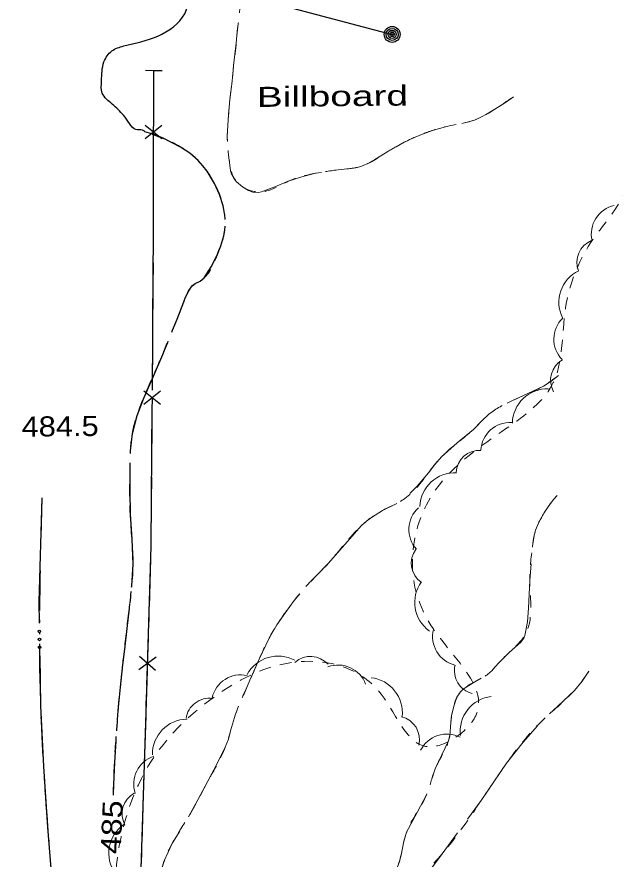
# Model space of a CAD drawing. Extents: x 2362213 to 2366494, y 6968794 to 6978110.
# Drawn here: x 2364576.1 to 2364719.3, y 6972789.5 to 6972991.1 of the extents above; entities that cross this region are included whole.
import ezdxf
from ezdxf.enums import TextEntityAlignment as Align

# ---------------------------------------------------------------- set-up
doc = ezdxf.new("R2010")
doc.units = 0
doc.header["$LTSCALE"] = 1.9
for name, pattern in [('DASH_DOUBLE_DOT', [9.2, 5, -1.2, 0.3, -1.2, 0.3, -1.2]), ('LONG_DASH_SHORT_DASH', [9.9, 6, -1.2, 1.5, -1.2]), ('SHORT_DASHED', [2.7, 1.5, -1.2])]:
    doc.linetypes.add(name, pattern=pattern)
for name, color, linetype, lineweight in [('17', 7, 'Continuous', 25), ('21', 7, 'Continuous', 25), ('25', 7, 'Continuous', 25), ('29', 7, 'Continuous', 13), ('31', 7, 'Continuous', 25), ('32', 7, 'Continuous', 25), ('35', 7, 'Continuous', 13), ('36', 7, 'Continuous', 13)]:
    doc.layers.add(name, color=color, linetype=linetype, lineweight=lineweight)

msp = doc.modelspace()

# ---------------------------------------------------------------- linework, layer by layer
at = {"layer": '17'}
for p, q in [((2364608.881, 6972965.344), (2364608.897, 6972978.374)), ((2364610.854, 6972961.941), (2364606.852, 6972965.144)), ((2364610.853, 6972965.142), (2364606.853, 6972961.943)), ((2364610.539, 6972901.526), (2364606.518, 6972898.358)), ((2364610.52, 6972898.326), (2364606.538, 6972901.558)), ((2364609.455, 6972837.893), (2364605.354, 6972834.824)), ((2364609.355, 6972834.702), (2364605.454, 6972838.015)), ((2364605.528, 6972774.592), (2364607.376, 6972834.563))]:
    msp.add_line(p, q, dxfattribs=at)
at = {"layer": '17', "linetype": 'LONG_DASH_SHORT_DASH'}
msp.add_lwpolyline([(2364604.945, 6972755.996), (2364608.302, 6972864.463), (2364608.858, 6972940.451), (2364608.897, 6972978.374)], dxfattribs=at)
at = {"layer": '17'}
for points in [[(2364606.896, 6972978.375), (2364608.898, 6972978.334), (2364610.898, 6972978.293)], [(2364608.577, 6972901.748), (2364608.858, 6972940.451), (2364608.876, 6972961.742)], [(2364607.492, 6972838.165), (2364608.302, 6972864.463), (2364608.551, 6972898.147)]]:
    msp.add_lwpolyline(points, dxfattribs=at)
at = {"layer": '21'}
msp.add_line((2364628.892, 6972996.765), (2364665.968, 6972986.938), dxfattribs=at)
for radius in [1.9, 1.442, 0.973, 0.539, 0.192]:
    msp.add_circle((2364665.968, 6972986.938), radius, dxfattribs=at)
at = {"layer": '25'}
for points in [[(2364582.101, 6972876.024), (2364581.398, 6972851.116), (2364581.476, 6972846.036)], [(2364581.601, 6972838.198), (2364581.785, 6972826.228), (2364582.543, 6972811.706), (2364583.5, 6972797.193), (2364584.95, 6972778.306)]]:
    msp.add_lwpolyline(points, dxfattribs=at)
for centre in [(2364581.51, 6972844.035), (2364581.539, 6972842.115), (2364581.569, 6972840.195)]:
    msp.add_circle(centre, 0.3, dxfattribs=at)
at = {"layer": '25', "linetype": 'DASH_DOUBLE_DOT'}
msp.add_spline([(2364582.101, 6972876.024), (2364581.785, 6972826.228), (2364583.5, 6972797.193), (2364586.856, 6972755.813)], degree=3, dxfattribs=at)
at = {"layer": '29'}
for centre, radius, start, end in [((2364720.669, 6972939.134), 7.032, 102.7064, 192.7064), ((2364715.795, 6972932.392), 5.619, 111.80729, 201.80729), ((2364714.317, 6972922.795), 8.434, 116.07207, 206.07207), ((2364711.702, 6972913.982), 7.032, 134.10996, 224.10996), ((2364709.506, 6972904.164), 5.619, 119.50678, 209.50678), ((2364703.166, 6972893.688), 8.434, 88.63, 178.63), ((2364694.209, 6972887.017), 7.032, 86.93017, 176.93017), ((2364686.87, 6972881.762), 5.619, 86.93017, 176.93017), ((2364681.03, 6972873.593), 8.434, 87.51993, 177.51993), ((2364676.996, 6972868.415), 7.032, 132.109, 222.109), ((2364676.165, 6972860.38), 5.619, 144.27982, 234.27982), ((2364679.807, 6972850.978), 8.434, 144.27982, 234.27982), ((2364682.671, 6972842.821), 7.032, 166.2858, 256.2858), ((2364638.657, 6972829.701), 8.434, 61.52333, 151.52333), ((2364646.435, 6972832.426), 5.619, 41.65534, 131.65534), ((2364653.01, 6972828.956), 7.032, 20.1759, 110.1759), ((2364686.48, 6972834.638), 5.619, 166.2858, 256.2858), ((2364629.729, 6972826.602), 7.032, 77.18535, 167.18535), ((2364659.983, 6972824.56), 8.434, 353.74176, 83.74176), ((2364690.676, 6972820.088), 8.434, 96.81896, 186.81896), ((2364622.201, 6972822.42), 5.619, 82.22406, 172.22406), ((2364616.993, 6972814.598), 8.434, 90.86246, 180.86246), ((2364666.88, 6972818.156), 5.619, 346.37189, 76.37189), ((2364679.063, 6972812.429), 7.032, 63.20282, 153.20282), ((2364611.135, 6972807.483), 7.032, 108.56948, 198.56948), ((2364606.918, 6972800.362), 5.619, 118.44168, 208.44168), ((2364606.57, 6972790.926), 8.434, 125.13536, 215.13536)]:
    msp.add_arc(centre, radius, start, end, dxfattribs=at)
at = {"layer": '29', "linetype": 'SHORT_DASHED'}
msp.add_spline([(2364601.05, 6972756.458), (2364599.977, 6972788.251), (2364608.381, 6972813.072), (2364624.698, 6972829.287), (2364642.258, 6972836.636), (2364662.512, 6972830.017), (2364674.393, 6972816.451), (2364685.962, 6972823.86), (2364674.342, 6972846.99), (2364675.578, 6972876.785), (2364692.215, 6972891.883), (2364704.288, 6972903.099), (2364707.474, 6972921.45), (2364713.466, 6972937.007), (2364722.22, 6972950.312), (2364730.777, 6972972.705), (2364752.072, 6972972.247), (2364772.847, 6972975.995), (2364780.922, 6972976.642), (2364773.1, 6972991.448), (2364750.938, 6973024.179), (2364772.633, 6973059.387), (2364809.39, 6973078.898), (2364851.411, 6973107.339), (2364894.464, 6973132.35), (2364912.923, 6973146.208), (2364939.902, 6973165.486), (2364968.239, 6973190.047), (2364981.633, 6973201.164), (2365001.511, 6973220.384), (2365034.688, 6973247.201)], degree=3, dxfattribs=at)
at = {"layer": '31'}
msp.add_spline([(2364606.797, 6972963.633), (2364606.203, 6972963.987), (2364604.643, 6972964.153), (2364603.068, 6972965.638), (2364601.66, 6972967.575), (2364598.964, 6972970.239), (2364596.589, 6972972.867), (2364596.391, 6972975.825), (2364596.988, 6972980.351), (2364598.853, 6972982.968), (2364601.732, 6972984.165), (2364609.859, 6972986.554), (2364616.299, 6972991.885), (2364618.255, 6973000.664), (2364619.065, 6973004.872), (2364618.259, 6973006.644), (2364616.631, 6973009.519), (2364614.298, 6973009.787), (2364611.968, 6973010.915), (2364608.353, 6973009.26), (2364601.988, 6973009.81), (2364602.939, 6973012.849), (2364606.552, 6973018.674), (2364607.383, 6973024.872), (2364600.66, 6973026.368), (2364594.513, 6973019.679), (2364587.261, 6973023.08), (2364585.937, 6973033.928), (2364586.827, 6973041.307), (2364592.447, 6973049.691), (2364596.894, 6973055.353), (2364600.69, 6973061.02), (2364605.846, 6973070.759), (2364606.473, 6973076.326), (2364605.027, 6973084.392), (2364604.922, 6973090.131), (2364605.158, 6973102.134), (2364604.812, 6973113.191), (2364602.211, 6973129.177), (2364601.514, 6973134.081), (2364599.076, 6973133.858), (2364597.983, 6973120.558), (2364596.427, 6973102.211), (2364593.191, 6973080.869), (2364587.723, 6973076.347), (2364579.99, 6973072.503), (2364576.966, 6973070.744), (2364573.592, 6973065.962), (2364575.789, 6973053.652), (2364578.734, 6973044.7), (2364576.475, 6973033.068), (2364573.83, 6973017.812), (2364571.971, 6973003.044), (2364571.308, 6972991.807), (2364567.248, 6972984.437), (2364563.696, 6972969.843), (2364565.095, 6972956.386), (2364565.612, 6972947.171), (2364563.502, 6972933.59), (2364562.722, 6972919.802), (2364561.988, 6972909.744), (2364560.211, 6972897.837), (2364559.774, 6972879.702), (2364559.101, 6972859.035), (2364559.84, 6972842.311), (2364561.476, 6972831.145), (2364562.627, 6972823.676), (2364563.046, 6972813.31), (2364563.295, 6972801.931), (2364563.015, 6972790.309), (2364562.692, 6972786.435)], degree=3, dxfattribs=at)
at = {"layer": '32'}
for points in [[(2364625.665, 6972945.042), (2364625.487, 6972945.941), (2364624.631, 6972948.623), (2364623.436, 6972951.251), (2364621.678, 6972954.165), (2364620.666, 6972955.495), (2364619.514, 6972956.764), (2364617.517, 6972958.515), (2364615.313, 6972959.974), (2364611.172, 6972962.124), (2364609.014, 6972962.974), (2364606.797, 6972963.633)], [(2364613.635, 6972916.716), (2364614.465, 6972918.774), (2364615.461, 6972921.284), (2364616.447, 6972923.794), (2364617.084, 6972925.15), (2364617.852, 6972926.447), (2364618.159, 6972926.81), (2364618.844, 6972927.297), (2364619.998, 6972927.898), (2364620.525, 6972928.253), (2364620.971, 6972928.697), (2364622.656, 6972931.293), (2364624.04, 6972934.076), (2364624.948, 6972936.364), (2364625.646, 6972938.711), (2364625.893, 6972940.043), (2364625.963, 6972941.064)], [(2364603.341, 6972886.627), (2364603.364, 6972887.297), (2364603.815, 6972891.431), (2364604.914, 6972895.742), (2364606.503, 6972899.898), (2364608.805, 6972905.11), (2364611.065, 6972910.332), (2364612.14, 6972913.011)], [(2364603.605, 6972854.658), (2364603.623, 6972854.838), (2364603.943, 6972860.122), (2364603.696, 6972866.12), (2364603.309, 6972872.115), (2364603.236, 6972877.626), (2364603.239, 6972882.626)], [(2364600.228, 6972822.844), (2364600.397, 6972825.075), (2364601.088, 6972832.273), (2364601.512, 6972836.047), (2364601.946, 6972839.822), (2364602.51, 6972844.696), (2364603.074, 6972849.572), (2364603.193, 6972850.683)], [(2364599.269, 6972804.864), (2364599.297, 6972806.174), (2364599.334, 6972807.484), (2364599.565, 6972812.678), (2364599.865, 6972817.861), (2364599.936, 6972818.852)]]:
    msp.add_lwpolyline(points, dxfattribs=at)
at = {"layer": '32', "linetype": 'SHORT_DASHED'}
msp.add_spline([(2364599.269, 6972804.864), (2364599.334, 6972807.484), (2364599.865, 6972817.861), (2364601.088, 6972832.273), (2364601.946, 6972839.822), (2364603.074, 6972849.572), (2364603.943, 6972860.122), (2364603.309, 6972872.115), (2364603.244, 6972883.146), (2364603.815, 6972891.431), (2364606.503, 6972899.898), (2364611.065, 6972910.332), (2364614.465, 6972918.774), (2364616.447, 6972923.794), (2364617.852, 6972926.447), (2364620.971, 6972928.697), (2364624.04, 6972934.076), (2364625.646, 6972938.711), (2364625.854, 6972944.104), (2364623.436, 6972951.251), (2364619.514, 6972956.764), (2364615.313, 6972959.974), (2364606.766, 6972963.642)], degree=3, dxfattribs=at)
at = {"layer": '35'}
msp.add_spline([(2364586.187, 6973731.243), (2364586.086, 6973730.332), (2364585.555, 6973727.237), (2364584.107, 6973723.784), (2364582.465, 6973719.768), (2364580.306, 6973714.466), (2364577.787, 6973707.002), (2364575.619, 6973697.282), (2364574.265, 6973685.168), (2364572.5, 6973662.61), (2364571.385, 6973641.068), (2364571.068, 6973629.176), (2364570.678, 6973620.82), (2364569.641, 6973607.911), (2364569.233, 6973596.176), (2364569.088, 6973586.154), (2364568.858, 6973572.521), (2364568.317, 6973552.645), (2364568.322, 6973531.114), (2364568.215, 6973508.742), (2364568.188, 6973490.581), (2364568.25, 6973465.22), (2364567.816, 6973445.595), (2364566.717, 6973421.334), (2364565.957, 6973386.685), (2364565.033, 6973351.464), (2364563.402, 6973334.727), (2364562.136, 6973314.254), (2364561.05, 6973288.643), (2364559.215, 6973259.725), (2364558.426, 6973236.516), (2364556.946, 6973204.98), (2364555.71, 6973176.307), (2364554.864, 6973149.617), (2364555.555, 6973133.793), (2364555.853, 6973115.075), (2364555.467, 6973097.822), (2364554.217, 6973076.868), (2364554.14, 6973055.576), (2364554.585, 6973040.27), (2364554.022, 6973013.373), (2364551.872, 6972996.522), (2364550.719, 6972968.47), (2364549.626, 6972944.668), (2364549.538, 6972919.235), (2364549.761, 6972895.786), (2364550.196, 6972870.079), (2364550.282, 6972856.861), (2364550.144, 6972845.028), (2364549.978, 6972827.835), (2364550.331, 6972810.689), (2364551.599, 6972796.259), (2364553.256, 6972781.905), (2364553.255, 6972771.495), (2364553.199, 6972758.483)], degree=3, dxfattribs=at)
at = {"layer": '36'}
for points in [[(2364626.541, 6972961.29), (2364626.499, 6972962.48), (2364626.644, 6972965.123), (2364626.819, 6972967.764), (2364626.952, 6972969.546), (2364627.105, 6972971.317), (2364627.337, 6972973.22), (2364627.569, 6972975.112), (2364627.798, 6972977.304), (2364628.026, 6972979.496), (2364628.341, 6972982.18), (2364628.655, 6972984.862), (2364628.818, 6972986.654), (2364628.981, 6972988.446), (2364629.009, 6972988.706), (2364629.046, 6972988.967), (2364629.075, 6972989.157)], [(2364694.982, 6972971.994), (2364693.303, 6972970.828), (2364691.584, 6972969.711), (2364688.701, 6972967.914), (2364687.208, 6972967.109), (2364685.654, 6972966.435), (2364683.949, 6972965.918), (2364682.642, 6972965.646)], [(2364678.729, 6972964.829), (2364675.857, 6972963.98), (2364673.016, 6972963.013), (2364670.895, 6972962.133), (2364668.854, 6972961.113), (2364666.905, 6972960.005), (2364664.965, 6972958.897), (2364661.794, 6972956.957), (2364660.172, 6972956.051), (2364658.449, 6972955.335), (2364657.282, 6972955.034), (2364653.726, 6972954.58), (2364653.017, 6972954.483)], [(2364649.062, 6972953.916), (2364647.644, 6972953.702), (2364644.332, 6972952.851), (2364641.112, 6972951.78), (2364637.914, 6972950.489), (2364634.726, 6972949.239), (2364633.957, 6972949.092), (2364632.616, 6972949.199), (2364631.613, 6972949.539), (2364630.124, 6972950.445), (2364628.651, 6972951.741), (2364628.126, 6972952.356), (2364627.515, 6972953.46), (2364627.267, 6972954.288), (2364626.953, 6972956.875), (2364626.899, 6972957.315)], [(2364705.798, 6972905.294), (2364704.03, 6972903.947), (2364702.161, 6972902.769), (2364698.409, 6972900.973), (2364694.635, 6972899.237), (2364693.52, 6972898.656)], [(2364690.049, 6972896.682), (2364689.195, 6972896.074), (2364687.282, 6972894.266), (2364685.429, 6972892.398), (2364681.56, 6972889.192), (2364677.811, 6972885.846), (2364676.199, 6972883.951), (2364674.639, 6972881.996), (2364671.918, 6972878.83), (2364670.195, 6972877.053)], [(2364705.501, 6972876.59), (2364704.63, 6972875.651), (2364703.839, 6972874.663), (2364703.129, 6972873.636), (2364702.459, 6972872.569), (2364701.259, 6972870.468), (2364700.3, 6972868.239), (2364699.808, 6972866.325), (2364699.557, 6972864.372), (2364699.548, 6972864.222)], [(2364667.058, 6972874.632), (2364663.633, 6972872.99), (2364661.039, 6972871.315), (2364659.798, 6972870.403), (2364658.647, 6972869.372), (2364654.62, 6972864.854), (2364650.663, 6972860.307), (2364647.693, 6972857.238), (2364646.534, 6972856.027)], [(2364699.236, 6972860.239), (2364698.915, 6972856.196), (2364698.608, 6972849.622), (2364698.33, 6972846.339), (2364697.711, 6972843.074), (2364697.467, 6972842.421), (2364696.766, 6972841.435), (2364693.939, 6972838.948), (2364692.829, 6972837.847), (2364691.73, 6972836.737), (2364690.403, 6972835.314)], [(2364643.852, 6972853.06), (2364642.498, 6972851.437), (2364640.405, 6972848.587), (2364638.333, 6972845.578), (2364636.513, 6972842.411), (2364634.161, 6972837.388), (2364631.919, 6972832.327), (2364630.354, 6972828.691)], [(2364713.072, 6972834.51), (2364711.414, 6972832.144), (2364709.586, 6972829.915), (2364705.611, 6972826.147), (2364703.599, 6972824.268)], [(2364687.307, 6972832.824), (2364685.735, 6972831.969), (2364684.313, 6972831.125), (2364682.932, 6972830.172), (2364682.298, 6972829.555), (2364681.48, 6972828.298), (2364680.721, 6972826.1), (2364680.192, 6972823.825), (2364679.976, 6972822.323), (2364679.858, 6972820.043), (2364679.739, 6972818.922), (2364679.459, 6972817.839), (2364677.881, 6972814.504), (2364676.272, 6972811.178), (2364675.545, 6972808.89)], [(2364628.809, 6972825.006), (2364628.486, 6972824.233), (2364627.304, 6972820.271), (2364626.763, 6972818.277), (2364626.031, 6972816.35), (2364623.99, 6972812.22), (2364621.839, 6972808.149), (2364619.461, 6972803.756), (2364617.2, 6972799.644)], [(2364700.776, 6972821.441), (2364697.334, 6972817.559), (2364693.351, 6972812.481), (2364690.323, 6972808.021), (2364687.285, 6972803.572), (2364683.998, 6972799.06)], [(2364674.251, 6972805.108), (2364671.982, 6972800.696), (2364669.437, 6972795.992), (2364668.747, 6972793.836), (2364668.109, 6972790.46), (2364667.676, 6972788.755), (2364666.991, 6972787.078), (2364664.926, 6972783.468), (2364663.749, 6972782.047), (2364663.154, 6972781.571), (2364662.546, 6972781.305)], [(2364615.102, 6972796.235), (2364613.378, 6972793.449), (2364611.341, 6972788.929), (2364609.987, 6972784.175), (2364608.824, 6972778.173), (2364607.941, 6972772.126), (2364607.616, 6972769.553)], [(2364681.639, 6972795.829), (2364677.966, 6972790.813), (2364674.541, 6972786.2), (2364671.124, 6972781.577), (2364670.418, 6972780.13), (2364669.851, 6972777.695), (2364669.512, 6972776.511), (2364668.963, 6972775.426), (2364666.842, 6972772.357)]]:
    msp.add_lwpolyline(points, dxfattribs=at)
at = {"layer": '36', "linetype": 'SHORT_DASHED'}
for points in [[(2364694.982, 6972971.994), (2364691.584, 6972969.711), (2364685.654, 6972966.435), (2364678.739, 6972964.829), (2364673.016, 6972963.013), (2364668.854, 6972961.113), (2364664.965, 6972958.897), (2364658.449, 6972955.335), (2364653.726, 6972954.58), (2364647.644, 6972953.702), (2364641.112, 6972951.78), (2364634.726, 6972949.239), (2364628.651, 6972951.741), (2364626.953, 6972956.875), (2364626.499, 6972962.48), (2364626.819, 6972967.764), (2364627.105, 6972971.317), (2364627.569, 6972975.112), (2364628.026, 6972979.496), (2364628.655, 6972984.862), (2364628.981, 6972988.446), (2364629.046, 6972988.967), (2364629.709, 6972994.053), (2364631.377, 6972999.489)], [(2364705.798, 6972905.294), (2364702.161, 6972902.769), (2364694.635, 6972899.237), (2364689.195, 6972896.074), (2364685.429, 6972892.398), (2364677.811, 6972885.846), (2364674.639, 6972881.996), (2364669.006, 6972875.842), (2364663.633, 6972872.99), (2364658.647, 6972869.372), (2364650.663, 6972860.307), (2364644.752, 6972854.15), (2364640.405, 6972848.587), (2364636.513, 6972842.411), (2364631.919, 6972832.327), (2364628.486, 6972824.233), (2364626.031, 6972816.35), (2364621.839, 6972808.149), (2364617.062, 6972799.383), (2364613.378, 6972793.449), (2364609.987, 6972784.175), (2364607.941, 6972772.126), (2364607.155, 6972764.257), (2364607.068, 6972755.596)], [(2364705.501, 6972876.59), (2364703.839, 6972874.663), (2364702.459, 6972872.569), (2364700.3, 6972868.239), (2364699.557, 6972864.372), (2364698.915, 6972856.196), (2364697.711, 6972843.074), (2364693.939, 6972838.948), (2364691.73, 6972836.737), (2364688.967, 6972833.87), (2364685.735, 6972831.969), (2364682.932, 6972830.172), (2364680.192, 6972823.825), (2364679.459, 6972817.839), (2364676.272, 6972811.178), (2364674.428, 6972805.459), (2364669.437, 6972795.992), (2364666.991, 6972787.078), (2364662.546, 6972781.305)], [(2364713.072, 6972834.51), (2364709.586, 6972829.915), (2364701.617, 6972822.399), (2364693.351, 6972812.481), (2364687.285, 6972803.572), (2364677.966, 6972790.813), (2364671.124, 6972781.577), (2364668.963, 6972775.426), (2364662.195, 6972765.662), (2364656.729, 6972757.869), (2364649.181, 6972743.967), (2364645.074, 6972736.327), (2364641.485, 6972730.932), (2364638.306, 6972725.593), (2364636.13, 6972719.901), (2364632.421, 6972712.415), (2364630.428, 6972704.386), (2364628.826, 6972692.99), (2364624.653, 6972681.73), (2364619.757, 6972670.783), (2364615.624, 6972661.573), (2364610.699, 6972651.566), (2364607.932, 6972644.049), (2364605.901, 6972633.48), (2364605.133, 6972622.781), (2364604.555, 6972610.995), (2364603.976, 6972603.569), (2364603.68, 6972596.856), (2364603.418, 6972588.613), (2364603.795, 6972575.326), (2364603.209, 6972563.34), (2364603.266, 6972554.24), (2364603.853, 6972547.156), (2364605.065, 6972530.216), (2364605.135, 6972515.446), (2364603.182, 6972497.936), (2364600.589, 6972479.332), (2364599.172, 6972466.397), (2364597.834, 6972454.683), (2364595.351, 6972430.818), (2364594.605, 6972419.882)]]:
    msp.add_spline(points, degree=3, dxfattribs=at)

# ---------------------------------------------------------------- texts
at = {"layer": '21', "width": 1.45}
msp.add_text('Billboard', height=4.8, rotation=0.546, dxfattribs=at).set_placement((2364633.582, 6972969.569))
at = {"layer": '31', "width": 1.15}
msp.add_text('484.5', height=4.8, rotation=0.546, dxfattribs=at).set_placement((2364577.271, 6972890.648))
at = {"layer": '31', "width": 1.2}
msp.add_text(' 485 ', height=4.8, rotation=87.588, dxfattribs=at).set_placement((2364601.243, 6972797.076), align=Align.CENTER)

doc.saveas('drawing.dxf')
